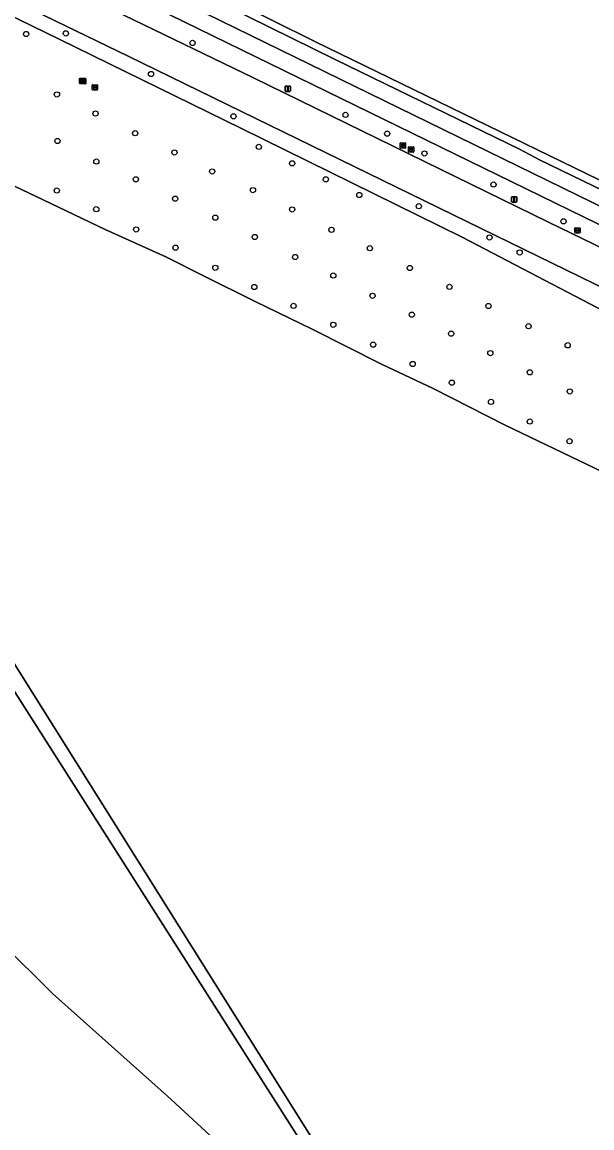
# Model space of a CAD drawing. Extents: x 156141 to 158132, y 385651 to 388333.
# Drawn here: x 156516 to 156622.9, y 386196.1 to 386403.6 of the extents above; entities that cross this region are included whole.
import ezdxf

# ---------------------------------------------------------------- set-up
doc = ezdxf.new("R2010")
doc.units = 0
for name, color, linetype in [('IMGEO_Berm_groen', 7, 'Continuous'), ('IMGEO_Boom', 7, 'Continuous'), ('IMGEO_Bouwland', 7, 'Continuous'), ('IMGEO_Fietspad_gesloten', 7, 'Continuous'), ('IMGEO_Grasland_overig', 7, 'Continuous'), ('IMGEO_Lichtmast', 7, 'Continuous'), ('IMGEO_Loofbos', 7, 'Continuous'), ('IMGEO_Rijbaan_lokaal_gesloten', 7, 'Continuous'), ('IMGEO_Rioolput', 7, 'Continuous'), ('IMGEO_Voetpad_open', 7, 'Continuous')]:
    doc.layers.add(name, color=color, linetype=linetype)

msp = doc.modelspace()

# ---------------------------------------------------------------- linework, layer by layer
at = {"layer": 'IMGEO_Berm_groen'}
for points in [[(156393.16, 386474.43), (156397.17, 386472.36), (156409.89, 386466.18), (156421.49, 386460.52), (156442.74, 386450.05), (156458.35, 386442.32), (156485.12, 386429.36), (156503.65, 386420.14), (156535.07, 386404.96), (156559.37, 386393.18), (156614.76, 386366.1), (156674.13, 386337.24)], [(156874.88, 386250), (156873.92, 386250.47), (156829.97, 386271.61), (156801.07, 386285.74), (156761.54, 386305.28), (156749.3, 386311.2), (156736.57, 386317.36), (156707.43, 386331.66), (156681.2, 386344.37), (156657.68, 386355.9), (156629.2, 386369.96), (156613.05, 386377.82), (156609.28, 386379.8), (156574.82, 386396.59), (156558.18, 386404.76), (156543.35, 386412.02), (156539.43, 386413.93), (156514.71, 386425.98), (156503.51, 386431.38), (156490.68, 386437.75), (156472.35, 386446.61), (156453.09, 386456.04), (156439.01, 386463.07)], [(156439.93, 386459.43), (156478.08, 386440.66), (156748.12, 386308.63), (156804.27, 386281.19), (156846.28, 386260.73), (156890.66, 386238.9), (156936.44, 386216.54), (157000.04, 386185.31), (157015.75, 386178.18)], [(157014.71, 386175.6), (157000, 386182.1), (156998.79, 386182.7), (156935.1, 386213.72), (156888.97, 386236.22), (156845.86, 386257.32), (156802.24, 386278.71), (156746.83, 386305.79), (156476.91, 386437.66), (156454.28, 386448.77), (156440.3, 386455.67)], [(156742.53, 386296.33), (156535.86, 386397.24), (156524.08, 386402.95), (156500, 386414.61), (156472.16, 386428.34), (156469.88, 386426.98), (156469.7, 386426.47), (156500, 386411.64), (156522.94, 386400.43), (156557.16, 386383.7), (156598.54, 386363.27), (156625.35, 386349.27)]]:
    msp.add_lwpolyline(points, dxfattribs=at)
at = {"layer": 'IMGEO_Boom'}
for centre in [(156516.71, 386401.4), (156524.18, 386401.52), (156547.94, 386399.73), (156540.16, 386393.89), (156522.5, 386390.07), (156529.74, 386386.49), (156555.61, 386385.95), (156576.64, 386386.23), (156537.18, 386382.79), (156584.47, 386382.71), (156522.6, 386381.34), (156560.37, 386380.23), (156544.54, 386379.18), (156591.46, 386378.99), (156529.9, 386377.48), (156566.62, 386377.13), (156537.31, 386374.14), (156551.63, 386375.62), (156572.97, 386374.13), (156522.47, 386372.03), (156559.28, 386372.12), (156604.41, 386373.16), (156544.68, 386370.5), (156579.23, 386371.2), (156529.88, 386368.53), (156566.62, 386368.48), (156590.39, 386369.09), (156552.22, 386366.95), (156617.56, 386366.26), (156537.37, 386364.74), (156574, 386364.66), (156559.62, 386363.31), (156603.67, 386363.23), (156544.74, 386361.31), (156567.18, 386359.56), (156581.2, 386361.21), (156609.32, 386360.42), (156552.21, 386357.54), (156588.73, 386357.51), (156574.35, 386356.08), (156559.53, 386353.94), (156596.15, 386353.96), (156581.72, 386352.29), (156566.9, 386350.39), (156603.47, 386350.38), (156589.08, 386348.74), (156574.35, 386346.85), (156596.47, 386345.18), (156610.98, 386346.58), (156581.82, 386343.12), (156618.33, 386343), (156603.82, 386341.53), (156589.25, 386339.48), (156611.21, 386337.93), (156596.6, 386335.98), (156618.72, 386334.33), (156603.94, 386332.38), (156611.22, 386328.69), (156618.68, 386324.99)]:
    msp.add_circle(centre, 0.489, dxfattribs=at)
at = {"layer": 'IMGEO_Bouwland'}
for points in [[(156628.11, 386317.67), (156606.62, 386328.01), (156593.06, 386334.88), (156583.4, 386339.46), (156570.36, 386346.01), (156559.71, 386351.24), (156550.14, 386355.98), (156542.93, 386359.58), (156531.52, 386364.75), (156519.92, 386370.3), (156509.11, 386375.43)], [(156578.86, 386177.04), (156482.05, 386328.95), (156476.21, 386339.62), (156474.01, 386343.03), (156474.96, 386346.22), (156592.57, 386158.78)], [(156512.05, 386230.92), (156521.68, 386221.37), (156542.07, 386203.14), (156543.85, 386201.51), (156551.31, 386194.66)]]:
    msp.add_lwpolyline(points, dxfattribs=at)
at = {"layer": 'IMGEO_Fietspad_gesloten'}
msp.add_lwpolyline([(156440.3, 386455.67), (156454.28, 386448.77), (156476.91, 386437.66), (156746.83, 386305.79), (156748.12, 386308.63), (156478.08, 386440.66), (156439.93, 386459.43)], dxfattribs=at)
at = {"layer": 'IMGEO_Grasland_overig'}
msp.add_lwpolyline([(156625.35, 386349.27), (156598.54, 386363.27), (156557.16, 386383.7), (156522.94, 386400.43), (156500, 386411.64), (156469.7, 386426.47), (156460.68, 386401.29), (156460.2, 386400.06), (156462.63, 386399.06), (156486.95, 386387.02), (156509.11, 386375.43), (156519.92, 386370.3), (156531.52, 386364.75), (156542.93, 386359.58), (156550.14, 386355.98), (156559.71, 386351.24), (156570.36, 386346.01), (156583.4, 386339.46), (156593.06, 386334.88), (156606.62, 386328.01), (156628.11, 386317.67)], dxfattribs=at)
at = {"layer": 'IMGEO_Lichtmast'}
for p, q in [((156565.31, 386390.74), (156565.31, 386391.54)), ((156565.31, 386391.54), (156565.31, 386390.74)), ((156565.41, 386391.64), (156566.2, 386391.64)), ((156566.2, 386391.64), (156565.41, 386391.64)), ((156566.3, 386391.54), (156566.3, 386390.74)), ((156566.3, 386390.74), (156566.3, 386391.54)), ((156566.2, 386390.64), (156565.41, 386390.64)), ((156565.41, 386390.64), (156566.2, 386390.64)), ((156607.79, 386369.98), (156607.79, 386370.78)), ((156607.79, 386370.78), (156607.79, 386369.98)), ((156607.89, 386370.88), (156608.68, 386370.88)), ((156608.68, 386370.88), (156607.89, 386370.88)), ((156608.78, 386370.78), (156608.78, 386369.98)), ((156608.78, 386369.98), (156608.78, 386370.78)), ((156608.68, 386369.88), (156607.89, 386369.88)), ((156607.89, 386369.88), (156608.68, 386369.88))]:
    msp.add_line(p, q, dxfattribs=at)
for points in [[(156565.73, 386391.52), (156565.88, 386391.52), (156565.88, 386390.77), (156565.73, 386390.77), (156565.73, 386391.52)], [(156608.21, 386370.75), (156608.36, 386370.75), (156608.36, 386370), (156608.21, 386370), (156608.21, 386370.75)]]:
    msp.add_lwpolyline(points, dxfattribs=at)
for centre, start, end in [((156565.41, 386391.54), 90, 180), ((156565.41, 386391.54), 90, 180), ((156566.2, 386391.54), 0, 90), ((156566.2, 386391.54), 360, 90), ((156565.41, 386390.74), 180, 270), ((156565.41, 386390.74), 180, 270), ((156566.2, 386390.74), 270, 0), ((156566.2, 386390.74), 270, 0), ((156607.89, 386370.78), 90, 180), ((156607.89, 386370.78), 90, 180), ((156608.68, 386370.78), 0, 90), ((156608.68, 386370.78), 360, 90), ((156607.89, 386369.98), 180, 270), ((156607.89, 386369.98), 180, 270), ((156608.68, 386369.98), 270, 0), ((156608.68, 386369.98), 270, 0)]:
    msp.add_arc(centre, 0.1, start, end, dxfattribs=at)
at = {"layer": 'IMGEO_Loofbos'}
for points in [[(156441.01, 386463.8), (156479.51, 386444.91), (156513.81, 386428.04), (156540.12, 386415.26), (156546.07, 386412.38), (156571.02, 386399.96), (156633.35, 386369.63), (156663.58, 386354.86), (156696.62, 386338.78), (156728.15, 386323.33), (156794.45, 386290.97), (156816.86, 386279.93), (156878.47, 386250), (156993.26, 386193.78), (156997.02, 386191.93), (156998.62, 386191.17), (157000, 386190.5)], [(156592.57, 386158.78), (156474.96, 386346.22), (156474.01, 386343.03), (156476.21, 386339.62), (156482.05, 386328.95), (156578.86, 386177.04)], [(156551.31, 386194.66), (156543.85, 386201.51), (156542.07, 386203.14), (156521.68, 386221.37), (156512.05, 386230.92), (156507.89, 386236.85), (156507.36, 386236.14), (156500, 386228.37), (156475.89, 386197.97), (156476.06, 386197.95), (156477.61, 386197.89), (156479.02, 386197.82), (156493.54, 386193.16)]]:
    msp.add_lwpolyline(points, dxfattribs=at)
at = {"layer": 'IMGEO_Rijbaan_lokaal_gesloten'}
for points in [[(156384.44, 386478.89), (156361.03, 386490.15), (156354.65, 386493.26), (156351.59, 386494.77), (156350.23, 386495.44), (156343.25, 386490.3), (156361.06, 386482.03), (156382.33, 386471.61), (156394.82, 386466.1), (156398.15, 386464.42), (156406.15, 386460.56), (156435.16, 386446.59), (156440.02, 386444.19), (156446.61, 386440.94), (156464.82, 386431.96), (156472.16, 386428.34), (156500, 386414.61), (156524.08, 386402.95), (156535.86, 386397.24), (156742.53, 386296.33)], [(156674.13, 386337.24), (156614.76, 386366.1), (156559.37, 386393.18), (156535.07, 386404.96)]]:
    msp.add_lwpolyline(points, dxfattribs=at)
at = {"layer": 'IMGEO_Rioolput'}
for p, q in [((156526.73, 386392.18), (156526.73, 386393.03)), ((156526.81, 386393.1), (156527.66, 386393.1)), ((156527.66, 386392.1), (156526.81, 386392.1)), ((156526.93, 386392.13), (156526.93, 386392.98)), ((156526.99, 386392.6), (156526.99, 386392.61)), ((156527, 386393.05), (156527.86, 386393.05)), ((156527.86, 386392.05), (156527, 386392.05)), ((156527.43, 386392.56), (156527.03, 386392.56)), ((156527.04, 386392.65), (156527.43, 386392.65)), ((156527.19, 386392.55), (156527.19, 386392.56)), ((156527.22, 386392.88), (156527.25, 386392.88)), ((156527.24, 386392.32), (156527.22, 386392.32)), ((156527.23, 386392.6), (156527.63, 386392.6)), ((156527.63, 386392.51), (156527.23, 386392.51)), ((156527.44, 386392.27), (156527.41, 386392.27)), ((156527.42, 386392.83), (156527.44, 386392.83)), ((156527.48, 386392.61), (156527.48, 386392.6)), ((156527.67, 386392.56), (156527.67, 386392.55)), ((156527.74, 386393.03), (156527.74, 386392.18)), ((156527.93, 386392.98), (156527.93, 386392.13)), ((156529.14, 386390.97), (156529.14, 386391.82)), ((156529.21, 386391.89), (156530.07, 386391.89)), ((156529.4, 386391.39), (156529.4, 386391.4)), ((156529.44, 386391.44), (156529.84, 386391.44)), ((156529.83, 386391.35), (156529.44, 386391.35)), ((156529.65, 386391.11), (156529.62, 386391.11)), ((156529.63, 386391.67), (156529.65, 386391.67)), ((156529.88, 386391.4), (156529.88, 386391.39)), ((156530.14, 386391.82), (156530.14, 386390.97)), ((156530.07, 386390.89), (156529.21, 386390.89)), ((156586.93, 386380.06), (156586.93, 386380.91)), ((156587, 386380.98), (156587.85, 386380.98)), ((156587.42, 386380.76), (156587.44, 386380.76)), ((156587.93, 386380.91), (156587.93, 386380.06)), ((156587.85, 386379.98), (156587, 386379.98)), ((156587.19, 386380.48), (156587.19, 386380.49)), ((156587.23, 386380.53), (156587.63, 386380.53)), ((156587.62, 386380.44), (156587.23, 386380.44)), ((156587.44, 386380.2), (156587.41, 386380.2)), ((156587.67, 386380.49), (156587.67, 386380.48)), ((156588.45, 386379.31), (156588.45, 386380.16)), ((156588.53, 386380.23), (156589.38, 386380.23)), ((156589.38, 386379.23), (156588.53, 386379.23)), ((156588.71, 386379.73), (156588.71, 386379.74)), ((156589.15, 386379.69), (156588.75, 386379.69)), ((156588.76, 386379.78), (156589.15, 386379.78)), ((156588.94, 386380.01), (156588.97, 386380.01)), ((156588.96, 386379.45), (156588.94, 386379.45)), ((156589.2, 386379.74), (156589.2, 386379.73)), ((156589.45, 386380.16), (156589.45, 386379.31)), ((156619.66, 386364.14), (156619.66, 386364.99)), ((156619.73, 386365.06), (156620.58, 386365.06)), ((156619.91, 386364.56), (156619.91, 386364.57)), ((156620.35, 386364.52), (156619.95, 386364.52)), ((156619.96, 386364.61), (156620.35, 386364.61)), ((156620.14, 386364.84), (156620.17, 386364.84)), ((156620.17, 386364.28), (156620.14, 386364.28)), ((156620.4, 386364.57), (156620.4, 386364.56)), ((156620.66, 386364.99), (156620.66, 386364.14)), ((156620.58, 386364.06), (156619.73, 386364.06))]:
    msp.add_line(p, q, dxfattribs=at)
for points in [[(156526.73, 386392.18), (156526.73, 386393.03)], [(156526.81, 386393.1), (156527.66, 386393.1)], [(156527.66, 386392.1), (156526.81, 386392.1)], [(156526.93, 386392.13), (156526.93, 386392.98)], [(156527, 386393.05), (156527.86, 386393.05)], [(156527.86, 386392.05), (156527, 386392.05)], [(156527.74, 386393.03), (156527.74, 386392.18)], [(156527.93, 386392.98), (156527.93, 386392.13)], [(156529.14, 386390.97), (156529.14, 386391.82)], [(156529.21, 386391.89), (156530.07, 386391.89)], [(156530.14, 386391.82), (156530.14, 386390.97)], [(156530.07, 386390.89), (156529.21, 386390.89)], [(156586.93, 386380.06), (156586.93, 386380.91)], [(156587, 386380.98), (156587.85, 386380.98)], [(156587.93, 386380.91), (156587.93, 386380.06)], [(156587.85, 386379.98), (156587, 386379.98)], [(156588.45, 386379.31), (156588.45, 386380.16)], [(156588.53, 386380.23), (156589.38, 386380.23)], [(156589.38, 386379.23), (156588.53, 386379.23)], [(156589.45, 386380.16), (156589.45, 386379.31)], [(156619.66, 386364.14), (156619.66, 386364.99)], [(156619.73, 386365.06), (156620.58, 386365.06)], [(156620.66, 386364.99), (156620.66, 386364.14)], [(156620.58, 386364.06), (156619.73, 386364.06)]]:
    msp.add_lwpolyline(points, dxfattribs=at)
for centre, radius, start, end in [((156526.81, 386393.03), 0.0765, 91.552, 178.448), ((156526.81, 386393.03), 0.0765, 91.552, 178.448), ((156526.81, 386392.18), 0.0765, 181.552, 268.448), ((156526.81, 386392.18), 0.0765, 181.552, 268.448), ((156527.01, 386392.98), 0.0765, 91.552, 178.448), ((156527.01, 386392.98), 0.0765, 91.552, 178.448), ((156527.01, 386392.13), 0.0765, 181.552, 268.448), ((156527.01, 386392.13), 0.0765, 181.552, 268.448), ((156527.03, 386392.61), 0.0403, 85.8775, 175.7526), ((156527.03, 386392.6), 0.0366, 178.938, 274.7102), ((156527.23, 386392.56), 0.0403, 85.8775, 175.7526), ((156527.22, 386392.55), 0.0366, 178.938, 274.7102), ((156527.44, 386392.61), 0.0386, 1.7309, 96.639), ((156527.43, 386392.6), 0.043, 264.8664, 352.4533), ((156527.63, 386392.56), 0.0386, 1.7309, 96.639), ((156527.63, 386392.55), 0.043, 264.8664, 352.4533), ((156527.66, 386393.03), 0.0765, 1.552, 88.448), ((156527.66, 386393.03), 0.0765, 1.552, 88.448), ((156527.66, 386392.18), 0.0765, 271.552, 358.448), ((156527.66, 386392.18), 0.0765, 271.552, 358.448), ((156527.85, 386392.98), 0.0765, 1.552, 88.448), ((156527.85, 386392.98), 0.0765, 1.552, 88.448), ((156527.85, 386392.13), 0.0765, 271.552, 358.448), ((156527.85, 386392.13), 0.0765, 271.552, 358.448), ((156529.21, 386391.82), 0.0765, 91.552, 178.448), ((156529.21, 386391.82), 0.0765, 91.552, 178.448), ((156529.44, 386391.4), 0.0403, 85.8775, 175.7526), ((156529.43, 386391.39), 0.0366, 178.938, 274.7102), ((156529.84, 386391.39), 0.043, 264.8664, 352.4533), ((156529.84, 386391.4), 0.0386, 1.7309, 96.639), ((156530.06, 386391.82), 0.0765, 1.552, 88.448), ((156530.06, 386391.82), 0.0765, 1.552, 88.448), ((156529.21, 386390.97), 0.0765, 181.552, 268.448), ((156529.21, 386390.97), 0.0765, 181.552, 268.448), ((156530.06, 386390.97), 0.0765, 271.552, 358.448), ((156530.06, 386390.97), 0.0765, 271.552, 358.448), ((156587, 386380.91), 0.0765, 91.552, 178.448), ((156587, 386380.91), 0.0765, 91.552, 178.448), ((156587.85, 386380.91), 0.0765, 1.552, 88.448), ((156587.85, 386380.91), 0.0765, 1.552, 88.448), ((156587, 386380.06), 0.0765, 181.552, 268.448), ((156587, 386380.06), 0.0765, 181.552, 268.448), ((156587.23, 386380.49), 0.0403, 85.8775, 175.7526), ((156587.22, 386380.48), 0.0366, 178.938, 274.7102), ((156587.63, 386380.48), 0.043, 264.8664, 352.4533), ((156587.63, 386380.49), 0.0386, 1.7309, 96.639), ((156587.85, 386380.06), 0.0765, 271.552, 358.448), ((156587.85, 386380.06), 0.0765, 271.552, 358.448), ((156588.53, 386380.16), 0.0765, 91.552, 178.448), ((156588.53, 386380.16), 0.0765, 91.552, 178.448), ((156588.53, 386379.31), 0.0765, 181.552, 268.448), ((156588.53, 386379.31), 0.0765, 181.552, 268.448), ((156588.75, 386379.74), 0.0403, 85.8775, 175.7526), ((156588.75, 386379.73), 0.0366, 178.938, 274.7102), ((156589.16, 386379.74), 0.0386, 1.7309, 96.639), ((156589.15, 386379.73), 0.043, 264.8664, 352.4533), ((156589.38, 386380.16), 0.0765, 1.552, 88.448), ((156589.38, 386380.16), 0.0765, 1.552, 88.448), ((156589.38, 386379.31), 0.0765, 271.552, 358.448), ((156589.38, 386379.31), 0.0765, 271.552, 358.448), ((156619.73, 386364.99), 0.0765, 91.552, 178.448), ((156619.73, 386364.99), 0.0765, 91.552, 178.448), ((156619.73, 386364.14), 0.0765, 181.552, 268.448), ((156619.73, 386364.14), 0.0765, 181.552, 268.448), ((156619.95, 386364.57), 0.0403, 85.8775, 175.7526), ((156619.95, 386364.56), 0.0366, 178.938, 274.7102), ((156620.36, 386364.57), 0.0386, 1.7309, 96.639), ((156620.36, 386364.56), 0.043, 264.8664, 352.4533), ((156620.58, 386364.99), 0.0765, 1.552, 88.448), ((156620.58, 386364.99), 0.0765, 1.552, 88.448), ((156620.58, 386364.14), 0.0765, 271.552, 358.448), ((156620.58, 386364.14), 0.0765, 271.552, 358.448)]:
    msp.add_arc(centre, radius, start, end, dxfattribs=at)
for centre, major_axis, ratio, start_param, end_param in [((156527.22, 386392.6), (-0.387, 0.002), 0.722429, 4.712389, 7.853982), ((156527.42, 386392.55), (-0.387, 0.002), 0.722429, 4.712389, 7.853982), ((156527.25, 386392.6), (-0.39, 0.002), 0.717154, 1.570796, 4.712389), ((156527.44, 386392.55), (-0.39, 0.002), 0.717154, 1.570796, 4.712389), ((156529.63, 386391.39), (-0.387, 0.002), 0.722429, 4.712389, 7.853982), ((156529.65, 386391.39), (-0.39, 0.002), 0.717154, 1.570796, 4.712389), ((156587.41, 386380.48), (-0.387, 0.002), 0.722429, 4.712389, 7.853982), ((156587.44, 386380.48), (-0.39, 0.002), 0.717154, 1.570796, 4.712389), ((156588.94, 386379.73), (-0.387, 0.002), 0.722429, 4.712389, 7.853982), ((156588.96, 386379.73), (-0.39, 0.002), 0.717154, 1.570796, 4.712389), ((156620.14, 386364.56), (-0.387, 0.002), 0.722429, 4.712389, 7.853982), ((156620.17, 386364.56), (-0.39, 0.002), 0.717154, 1.570796, 4.712389)]:
    msp.add_ellipse(centre, major_axis=major_axis, ratio=ratio, start_param=start_param, end_param=end_param, dxfattribs=at)
at = {"layer": 'IMGEO_Voetpad_open'}
for points in [[(157000, 386190.5), (156998.62, 386191.17), (156997.02, 386191.93), (156993.26, 386193.78), (156878.47, 386250), (156816.86, 386279.93), (156794.45, 386290.97), (156728.15, 386323.33), (156696.62, 386338.78), (156663.58, 386354.86), (156633.35, 386369.63), (156571.02, 386399.96), (156546.07, 386412.38), (156540.12, 386415.26), (156513.81, 386428.04), (156479.51, 386444.91), (156441.01, 386463.8)], [(156439.01, 386463.07), (156453.09, 386456.04), (156472.35, 386446.61), (156490.68, 386437.75), (156503.51, 386431.38), (156514.71, 386425.98), (156539.43, 386413.93), (156543.35, 386412.02), (156558.18, 386404.76), (156574.82, 386396.59), (156609.28, 386379.8), (156613.05, 386377.82), (156629.2, 386369.96)]]:
    msp.add_lwpolyline(points, dxfattribs=at)

doc.saveas('drawing.dxf')
